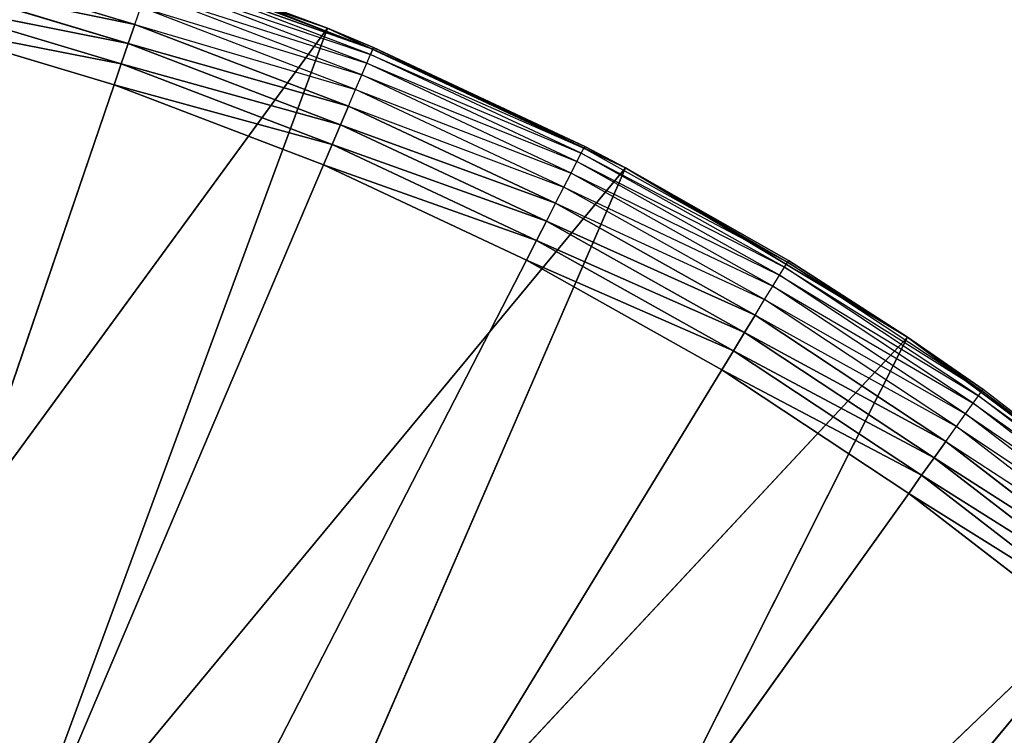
# Model space of a CAD drawing. Header units: centimetres. Extents: x 0.1 to 22.3, y 0.1 to 22.3.
# Tile 452 of 632: x 1.828 to 1.982, y 21.118 to 21.23. Entities that reach past the tile are written whole.
import ezdxf

# ---------------------------------------------------------------- set-up
doc = ezdxf.new("R2010")
doc.units = ezdxf.units.CM
doc.header["$LTSCALE"] = 2.54
doc.layers.get('0').update_dxf_attribs({"true_color": 0xff5454})

# ---------------------------------------------------------------- blocks, each defined once
blk = doc.blocks.new('Kosz na _mieci DELLA.STL')
at = {"color": 0}
for p, q in [((1.82722, 21.24588, 15.75), (1.87584, 21.22896, 15.75)), ((1.82722, 21.24588, 15.75), (1.87584, 21.22896, 15.75)), ((1.84569, 21.22956, 15.55268), (1.81141, 21.23987, 15.55268)), ((1.88291, 21.22569, 15.56653), (1.84882, 21.23873, 15.56653)), ((1.88291, 21.22569, 15.56653), (1.84882, 21.23873, 15.56653)), ((1.87584, 21.22896, 15.75), (1.84891, 21.23902, 15.57)), ((1.87584, 21.22896, 15.75), (1.84891, 21.23902, 15.57)), ((1.87584, 21.22896, 15.57), (1.84891, 21.23902, 15.57)), ((1.84891, 21.23902, 15.57), (1.88291, 21.22569, 15.56653)), ((1.88256, 21.22486, 15.56316), (1.84853, 21.23788, 15.56316)), ((1.84853, 21.23788, 15.56316), (1.88291, 21.22569, 15.56653)), ((1.84853, 21.23788, 15.56316), (1.88291, 21.22569, 15.56653)), ((1.84467, 21.22657, 15.55121), (1.81061, 21.23681, 15.55121)), ((1.81061, 21.23681, 15.55121), (1.84569, 21.22956, 15.55268)), ((1.81061, 21.23681, 15.55121), (1.84569, 21.22956, 15.55268)), ((1.84467, 21.22657, 15.55121), (1.81061, 21.23681, 15.55121)), ((1.88198, 21.22351, 15.56), (1.84805, 21.23649, 15.56)), ((1.84805, 21.23649, 15.56), (1.88256, 21.22486, 15.56316)), ((1.8812, 21.22167, 15.55714), (1.8474, 21.23459, 15.55714)), ((1.8474, 21.23459, 15.55714), (1.88198, 21.22351, 15.56)), ((1.84358, 21.22338, 15.5503), (1.80976, 21.23355, 15.5503)), ((1.80976, 21.23355, 15.5503), (1.84467, 21.22657, 15.55121)), ((1.80976, 21.23355, 15.5503), (1.84467, 21.22657, 15.55121)), ((1.84358, 21.22338, 15.5503), (1.80976, 21.23355, 15.5503)), ((1.84569, 21.22956, 15.55268), (1.84661, 21.23226, 15.55468)), ((1.88023, 21.2194, 15.55468), (1.84661, 21.23226, 15.55468)), ((1.84661, 21.23226, 15.55468), (1.8812, 21.22167, 15.55714)), ((1.80888, 21.23019, 15.55), (1.84246, 21.22009, 15.55)), ((1.80888, 21.23019, 15.55), (1.84246, 21.22009, 15.55)), ((1.80888, 21.23019, 15.55), (1.84358, 21.22338, 15.5503)), ((1.80888, 21.23019, 15.55), (1.84358, 21.22338, 15.5503)), ((1.84467, 21.22657, 15.55121), (1.84569, 21.22956, 15.55268)), ((1.84467, 21.22657, 15.55121), (1.84569, 21.22956, 15.55268)), ((1.84569, 21.22956, 15.55268), (1.88023, 21.2194, 15.55468)), ((1.87912, 21.21677, 15.55268), (1.84569, 21.22956, 15.55268)), ((1.87584, 21.22896, 15.75), (1.78326, 21.10244, 15.75)), ((1.87584, 21.22896, 15.75), (1.78326, 21.10244, 15.75)), ((1.87584, 21.22896, 15.75), (1.8239, 21.08812, 15.75)), ((1.87584, 21.22896, 15.75), (1.8239, 21.08812, 15.75)), ((1.87584, 21.22896, 15.57), (1.88291, 21.22569, 15.56653)), ((1.88303, 21.22597, 15.57), (1.87584, 21.22896, 15.75)), ((1.87584, 21.22896, 15.75), (1.92246, 21.20714, 15.75)), ((1.87584, 21.22896, 15.75), (1.87584, 21.22896, 15.57)), ((1.87584, 21.22896, 15.75), (1.87584, 21.22896, 15.57)), ((1.88303, 21.22597, 15.57), (1.87584, 21.22896, 15.75)), ((1.88303, 21.22597, 15.57), (1.87584, 21.22896, 15.57)), ((1.87584, 21.22896, 15.75), (1.92246, 21.20714, 15.75)), ((1.84358, 21.22338, 15.5503), (1.84467, 21.22657, 15.55121)), ((1.84358, 21.22338, 15.5503), (1.84467, 21.22657, 15.55121)), ((1.87788, 21.21386, 15.55121), (1.84467, 21.22657, 15.55121)), ((1.84467, 21.22657, 15.55121), (1.87912, 21.21677, 15.55268)), ((1.84467, 21.22657, 15.55121), (1.87912, 21.21677, 15.55268)), ((1.87788, 21.21386, 15.55121), (1.84467, 21.22657, 15.55121)), ((1.88198, 21.22351, 15.56), (1.88256, 21.22486, 15.56316)), ((1.88256, 21.22486, 15.56316), (1.88291, 21.22569, 15.56653)), ((1.91554, 21.2094, 15.56316), (1.88256, 21.22486, 15.56316)), ((1.88256, 21.22486, 15.56316), (1.91596, 21.2102, 15.56653)), ((1.88303, 21.22597, 15.57), (1.88291, 21.22569, 15.56653)), ((1.9161, 21.21047, 15.57), (1.88291, 21.22569, 15.56653)), ((1.9161, 21.21047, 15.57), (1.88291, 21.22569, 15.56653)), ((1.91596, 21.2102, 15.56653), (1.88291, 21.22569, 15.56653)), ((1.9161, 21.21047, 15.57), (1.88303, 21.22597, 15.57)), ((1.88303, 21.22597, 15.57), (1.92246, 21.20714, 15.75)), ((1.88303, 21.22597, 15.57), (1.92246, 21.20714, 15.75)), ((1.9161, 21.21047, 15.57), (1.88303, 21.22597, 15.57)), ((1.84246, 21.22009, 15.55), (1.84358, 21.22338, 15.5503)), ((1.84246, 21.22009, 15.55), (1.84358, 21.22338, 15.5503)), ((1.87656, 21.21076, 15.5503), (1.84358, 21.22338, 15.5503)), ((1.84358, 21.22338, 15.5503), (1.87788, 21.21386, 15.55121)), ((1.84358, 21.22338, 15.5503), (1.87788, 21.21386, 15.55121)), ((1.87656, 21.21076, 15.5503), (1.84358, 21.22338, 15.5503)), ((1.8812, 21.22167, 15.55714), (1.88198, 21.22351, 15.56)), ((1.91487, 21.20809, 15.56), (1.88198, 21.22351, 15.56)), ((1.88198, 21.22351, 15.56), (1.91554, 21.2094, 15.56316)), ((1.88023, 21.2194, 15.55468), (1.8812, 21.22167, 15.55714)), ((1.91396, 21.20631, 15.55714), (1.8812, 21.22167, 15.55714)), ((1.8812, 21.22167, 15.55714), (1.91487, 21.20809, 15.56)), ((1.84246, 21.22009, 15.55), (1.68747, 20.7658, 15.55)), ((1.84246, 21.22009, 15.55), (1.68747, 20.7658, 15.55)), ((1.84246, 21.22009, 15.55), (1.8752, 21.20757, 15.55)), ((1.84246, 21.22009, 15.55), (1.8752, 21.20757, 15.55)), ((1.84246, 21.22009, 15.55), (1.87656, 21.21076, 15.5503)), ((1.84246, 21.22009, 15.55), (1.87656, 21.21076, 15.5503)), ((1.87912, 21.21677, 15.55268), (1.88023, 21.2194, 15.55468)), ((1.91283, 21.20412, 15.55468), (1.88023, 21.2194, 15.55468)), ((1.88023, 21.2194, 15.55468), (1.91396, 21.20631, 15.55714)), ((1.87788, 21.21386, 15.55121), (1.87912, 21.21677, 15.55268)), ((1.87788, 21.21386, 15.55121), (1.87912, 21.21677, 15.55268)), ((1.87912, 21.21677, 15.55268), (1.91283, 21.20412, 15.55468)), ((1.91152, 21.20158, 15.55268), (1.87912, 21.21677, 15.55268)), ((1.87656, 21.21076, 15.5503), (1.87788, 21.21386, 15.55121)), ((1.87656, 21.21076, 15.5503), (1.87788, 21.21386, 15.55121)), ((1.91008, 21.19877, 15.55121), (1.87788, 21.21386, 15.55121)), ((1.87788, 21.21386, 15.55121), (1.91152, 21.20158, 15.55268)), ((1.87788, 21.21386, 15.55121), (1.91152, 21.20158, 15.55268)), ((1.91008, 21.19877, 15.55121), (1.87788, 21.21386, 15.55121)), ((1.8752, 21.20757, 15.55), (1.87656, 21.21076, 15.5503)), ((1.8752, 21.20757, 15.55), (1.87656, 21.21076, 15.5503)), ((1.90854, 21.19577, 15.5503), (1.87656, 21.21076, 15.5503)), ((1.87656, 21.21076, 15.5503), (1.91008, 21.19877, 15.55121)), ((1.87656, 21.21076, 15.5503), (1.91008, 21.19877, 15.55121)), ((1.90854, 21.19577, 15.5503), (1.87656, 21.21076, 15.5503)), ((1.91487, 21.20809, 15.56), (1.91554, 21.2094, 15.56316)), ((1.91554, 21.2094, 15.56316), (1.91596, 21.2102, 15.56653)), ((1.94732, 21.19157, 15.56316), (1.91554, 21.2094, 15.56316)), ((1.91554, 21.2094, 15.56316), (1.94779, 21.19234, 15.56653)), ((1.9161, 21.21047, 15.57), (1.91596, 21.2102, 15.56653)), ((1.92246, 21.20714, 15.57), (1.91596, 21.2102, 15.56653)), ((1.94779, 21.19234, 15.56653), (1.91596, 21.2102, 15.56653)), ((1.92246, 21.20714, 15.57), (1.9161, 21.21047, 15.57)), ((1.9161, 21.21047, 15.57), (1.92246, 21.20714, 15.75)), ((1.9161, 21.21047, 15.57), (1.92246, 21.20714, 15.75)), ((1.91396, 21.20631, 15.55714), (1.91487, 21.20809, 15.56)), ((1.94655, 21.19031, 15.56), (1.91487, 21.20809, 15.56)), ((1.91487, 21.20809, 15.56), (1.94732, 21.19157, 15.56316)), ((1.68747, 20.7658, 15.55), (1.8752, 21.20757, 15.55)), ((1.68747, 20.7658, 15.55), (1.8752, 21.20757, 15.55)), ((1.92246, 21.20714, 15.75), (1.8239, 21.08812, 15.75)), ((1.92246, 21.20714, 15.75), (1.8239, 21.08812, 15.75)), ((1.92246, 21.20714, 15.75), (1.86247, 21.06891, 15.75)), ((1.92246, 21.20714, 15.75), (1.86247, 21.06891, 15.75)), ((1.8752, 21.20757, 15.55), (1.90695, 21.19268, 15.55)), ((1.8752, 21.20757, 15.55), (1.90695, 21.19268, 15.55)), ((1.8752, 21.20757, 15.55), (1.90854, 21.19577, 15.5503)), ((1.8752, 21.20757, 15.55), (1.90854, 21.19577, 15.5503)), ((1.91283, 21.20412, 15.55468), (1.91396, 21.20631, 15.55714)), ((1.94551, 21.1886, 15.55714), (1.91396, 21.20631, 15.55714)), ((1.91396, 21.20631, 15.55714), (1.94655, 21.19031, 15.56)), ((1.92246, 21.20714, 15.57), (1.94779, 21.19234, 15.56653)), ((1.92246, 21.20714, 15.57), (1.92246, 21.20714, 15.75)), ((1.92246, 21.20714, 15.75), (1.94794, 21.1926, 15.57)), ((1.94794, 21.1926, 15.57), (1.92246, 21.20714, 15.57)), ((1.92246, 21.20714, 15.75), (1.94794, 21.1926, 15.57)), ((1.92246, 21.20714, 15.75), (1.9666, 21.18064, 15.75)), ((1.92246, 21.20714, 15.57), (1.92246, 21.20714, 15.75)), ((1.92246, 21.20714, 15.75), (1.9666, 21.18064, 15.75)), ((1.91152, 21.20158, 15.55268), (1.91283, 21.20412, 15.55468)), ((1.94422, 21.1865, 15.55468), (1.91283, 21.20412, 15.55468)), ((1.91283, 21.20412, 15.55468), (1.94551, 21.1886, 15.55714)), ((1.91008, 21.19877, 15.55121), (1.91152, 21.20158, 15.55268)), ((1.91008, 21.19877, 15.55121), (1.91152, 21.20158, 15.55268)), ((1.91152, 21.20158, 15.55268), (1.94422, 21.1865, 15.55468)), ((1.94274, 21.18406, 15.55268), (1.91152, 21.20158, 15.55268)), ((1.90854, 21.19577, 15.5503), (1.91008, 21.19877, 15.55121)), ((1.90854, 21.19577, 15.5503), (1.91008, 21.19877, 15.55121)), ((1.94109, 21.18136, 15.55121), (1.91008, 21.19877, 15.55121)), ((1.91008, 21.19877, 15.55121), (1.94274, 21.18406, 15.55268)), ((1.91008, 21.19877, 15.55121), (1.94274, 21.18406, 15.55268)), ((1.94109, 21.18136, 15.55121), (1.91008, 21.19877, 15.55121)), ((1.90695, 21.19268, 15.55), (1.90854, 21.19577, 15.5503)), ((1.90695, 21.19268, 15.55), (1.90854, 21.19577, 15.5503)), ((1.93934, 21.17849, 15.5503), (1.90854, 21.19577, 15.5503)), ((1.90854, 21.19577, 15.5503), (1.94109, 21.18136, 15.55121)), ((1.90854, 21.19577, 15.5503), (1.94109, 21.18136, 15.55121)), ((1.93934, 21.17849, 15.5503), (1.90854, 21.19577, 15.5503)), ((1.90695, 21.19268, 15.55), (1.68747, 20.7658, 15.55)), ((1.90695, 21.19268, 15.55), (1.68747, 20.7658, 15.55)), ((1.90695, 21.19268, 15.55), (1.93753, 21.17552, 15.55)), ((1.90695, 21.19268, 15.55), (1.93753, 21.17552, 15.55)), ((1.90695, 21.19268, 15.55), (1.93934, 21.17849, 15.5503)), ((1.90695, 21.19268, 15.55), (1.93934, 21.17849, 15.5503)), ((1.94732, 21.19157, 15.56316), (1.94779, 21.19234, 15.56653)), ((1.94794, 21.1926, 15.57), (1.94779, 21.19234, 15.56653)), ((1.97823, 21.1722, 15.56653), (1.94779, 21.19234, 15.56653)), ((1.94779, 21.19234, 15.56653), (1.9666, 21.18064, 15.57)), ((1.9666, 21.18064, 15.75), (1.94794, 21.1926, 15.57)), ((1.9666, 21.18064, 15.75), (1.94794, 21.1926, 15.57)), ((1.9666, 21.18064, 15.57), (1.94794, 21.1926, 15.57)), ((1.94655, 21.19031, 15.56), (1.94732, 21.19157, 15.56316)), ((1.9777, 21.17146, 15.56316), (1.94732, 21.19157, 15.56316)), ((1.94732, 21.19157, 15.56316), (1.97823, 21.1722, 15.56653)), ((1.94551, 21.1886, 15.55714), (1.94655, 21.19031, 15.56)), ((1.97684, 21.17027, 15.56), (1.94655, 21.19031, 15.56)), ((1.94655, 21.19031, 15.56), (1.9777, 21.17146, 15.56316)), ((1.94422, 21.1865, 15.55468), (1.94551, 21.1886, 15.55714)), ((1.97568, 21.16864, 15.55714), (1.94551, 21.1886, 15.55714)), ((1.94551, 21.1886, 15.55714), (1.97684, 21.17027, 15.56)), ((1.94274, 21.18406, 15.55268), (1.94422, 21.1865, 15.55468)), ((1.97425, 21.16664, 15.55468), (1.94422, 21.1865, 15.55468)), ((1.94422, 21.1865, 15.55468), (1.97568, 21.16864, 15.55714)), ((1.94109, 21.18136, 15.55121), (1.94274, 21.18406, 15.55268)), ((1.94109, 21.18136, 15.55121), (1.94274, 21.18406, 15.55268)), ((1.94274, 21.18406, 15.55268), (1.97425, 21.16664, 15.55468)), ((1.97259, 21.16431, 15.55268), (1.94274, 21.18406, 15.55268)), ((1.9666, 21.18064, 15.75), (1.86247, 21.06891, 15.75)), ((1.9666, 21.18064, 15.75), (1.86247, 21.06891, 15.75)), ((1.8984, 21.04511, 15.75), (1.9666, 21.18064, 15.75)), ((1.8984, 21.04511, 15.75), (1.9666, 21.18064, 15.75)), ((1.93934, 21.17849, 15.5503), (1.94109, 21.18136, 15.55121)), ((1.93934, 21.17849, 15.5503), (1.94109, 21.18136, 15.55121)), ((1.97075, 21.16174, 15.55121), (1.94109, 21.18136, 15.55121)), ((1.94109, 21.18136, 15.55121), (1.97259, 21.16431, 15.55268)), ((1.94109, 21.18136, 15.55121), (1.97259, 21.16431, 15.55268)), ((1.97075, 21.16174, 15.55121), (1.94109, 21.18136, 15.55121)), ((1.9666, 21.18064, 15.57), (1.97823, 21.1722, 15.56653)), ((2.00777, 21.14974, 15.57), (1.9666, 21.18064, 15.75)), ((1.9666, 21.18064, 15.75), (2.00777, 21.14974, 15.75)), ((2.00777, 21.14974, 15.57), (1.9666, 21.18064, 15.75)), ((1.9784, 21.17245, 15.57), (1.9666, 21.18064, 15.75)), ((1.9666, 21.18064, 15.75), (1.9666, 21.18064, 15.57)), ((1.9666, 21.18064, 15.75), (1.9666, 21.18064, 15.57)), ((1.9784, 21.17245, 15.57), (1.9666, 21.18064, 15.75)), ((1.9784, 21.17245, 15.57), (1.9666, 21.18064, 15.57)), ((1.9666, 21.18064, 15.75), (2.00777, 21.14974, 15.75)), ((1.93753, 21.17552, 15.55), (1.93934, 21.17849, 15.5503)), ((1.93753, 21.17552, 15.55), (1.93934, 21.17849, 15.5503)), ((1.96879, 21.159, 15.5503), (1.93934, 21.17849, 15.5503)), ((1.93934, 21.17849, 15.5503), (1.97075, 21.16174, 15.55121)), ((1.93934, 21.17849, 15.5503), (1.97075, 21.16174, 15.55121)), ((1.96879, 21.159, 15.5503), (1.93934, 21.17849, 15.5503)), ((1.93753, 21.17552, 15.55), (1.68747, 20.7658, 15.55)), ((1.93753, 21.17552, 15.55), (1.68747, 20.7658, 15.55)), ((1.93753, 21.17552, 15.55), (1.96677, 21.15618, 15.55)), ((1.93753, 21.17552, 15.55), (1.96677, 21.15618, 15.55)), ((1.93753, 21.17552, 15.55), (1.96879, 21.159, 15.5503)), ((1.93753, 21.17552, 15.55), (1.96879, 21.159, 15.5503)), ((1.9784, 21.17245, 15.57), (1.97823, 21.1722, 15.56653)), ((2.00777, 21.14974, 15.57), (1.9784, 21.17245, 15.57)), ((1.97684, 21.17027, 15.56), (1.9777, 21.17146, 15.56316)), ((1.9777, 21.17146, 15.56316), (1.97823, 21.1722, 15.56653)), ((2.00654, 21.1492, 15.56316), (1.9777, 21.17146, 15.56316)), ((1.9777, 21.17146, 15.56316), (2.00712, 21.14989, 15.56653)), ((2.00777, 21.14974, 15.57), (1.97823, 21.1722, 15.56653)), ((2.00712, 21.14989, 15.56653), (1.97823, 21.1722, 15.56653)), ((1.97568, 21.16864, 15.55714), (1.97684, 21.17027, 15.56)), ((2.0056, 21.14807, 15.56), (1.97684, 21.17027, 15.56)), ((1.97684, 21.17027, 15.56), (2.00654, 21.1492, 15.56316)), ((1.97425, 21.16664, 15.55468), (1.97568, 21.16864, 15.55714)), ((2.00432, 21.14653, 15.55714), (1.97568, 21.16864, 15.55714)), ((1.97568, 21.16864, 15.55714), (2.0056, 21.14807, 15.56)), ((1.97259, 21.16431, 15.55268), (1.97425, 21.16664, 15.55468)), ((2.00274, 21.14463, 15.55468), (1.97425, 21.16664, 15.55468)), ((1.97425, 21.16664, 15.55468), (2.00432, 21.14653, 15.55714)), ((1.97075, 21.16174, 15.55121), (1.97259, 21.16431, 15.55268)), ((1.97075, 21.16174, 15.55121), (1.97259, 21.16431, 15.55268)), ((1.97259, 21.16431, 15.55268), (2.00274, 21.14463, 15.55468)), ((2.00091, 21.14244, 15.55268), (1.97259, 21.16431, 15.55268)), ((1.96879, 21.159, 15.5503), (1.97075, 21.16174, 15.55121)), ((1.96879, 21.159, 15.5503), (1.97075, 21.16174, 15.55121)), ((1.99889, 21.14001, 15.55121), (1.97075, 21.16174, 15.55121)), ((1.97075, 21.16174, 15.55121), (2.00091, 21.14244, 15.55268)), ((1.97075, 21.16174, 15.55121), (2.00091, 21.14244, 15.55268)), ((1.99889, 21.14001, 15.55121), (1.97075, 21.16174, 15.55121)), ((1.96677, 21.15618, 15.55), (1.96879, 21.159, 15.5503)), ((1.96677, 21.15618, 15.55), (1.96879, 21.159, 15.5503)), ((1.99674, 21.13742, 15.5503), (1.96879, 21.159, 15.5503)), ((1.96879, 21.159, 15.5503), (1.99889, 21.14001, 15.55121)), ((1.96879, 21.159, 15.5503), (1.99889, 21.14001, 15.55121)), ((1.99674, 21.13742, 15.5503), (1.96879, 21.159, 15.5503)), ((1.68747, 20.7658, 15.55), (1.96677, 21.15618, 15.55)), ((1.68747, 20.7658, 15.55), (1.96677, 21.15618, 15.55)), ((1.96677, 21.15618, 15.55), (1.99452, 21.13475, 15.55)), ((1.96677, 21.15618, 15.55), (1.99452, 21.13475, 15.55)), ((1.96677, 21.15618, 15.55), (1.99674, 21.13742, 15.5503)), ((1.96677, 21.15618, 15.55), (1.99674, 21.13742, 15.5503)), ((2.00777, 21.14974, 15.75), (1.8984, 21.04511, 15.75)), ((2.00777, 21.14974, 15.75), (1.8984, 21.04511, 15.75)), ((1.99452, 21.13475, 15.55), (1.68747, 20.7658, 15.55)), ((1.99452, 21.13475, 15.55), (1.68747, 20.7658, 15.55))]:
    blk.add_line(p, q, dxfattribs=at)
mesh = blk.add_polyface(dxfattribs=at)
corners = [(2.63747, 3.6158, 47.35), (0.33747, 22.1158, 47.35), (0.33747, 0.3158, 47.35)]
mesh.append_faces([[corners[k] for k in face] for face in [(0, 1, 2)]], dxfattribs={"color": 0})
mesh = blk.add_polyface(dxfattribs=at)
corners = [(2.63747, 18.8158, 47.35), (0.33747, 22.1158, 47.35), (2.63747, 3.6158, 47.35)]
mesh.append_faces([[corners[k] for k in face] for face in [(0, 1, 2)]], dxfattribs={"color": 0})
mesh = blk.add_polyface(dxfattribs=at)
corners = [(2.65267, 18.98945, 47.35), (0.33747, 22.1158, 47.35), (2.63747, 18.8158, 47.35)]
mesh.append_faces([[corners[k] for k in face] for face in [(0, 1, 2)]], dxfattribs={"color": 0})
mesh = blk.add_polyface(dxfattribs=at)
corners = [(2.69778, 19.15782, 47.35), (0.33747, 22.1158, 47.35), (2.65267, 18.98945, 47.35)]
mesh.append_faces([[corners[k] for k in face] for face in [(0, 1, 2)]], dxfattribs={"color": 0})
mesh = blk.add_polyface(dxfattribs=at)
corners = [(2.77145, 19.3158, 47.35), (0.33747, 22.1158, 47.35), (2.69778, 19.15782, 47.35)]
mesh.append_faces([[corners[k] for k in face] for face in [(0, 1, 2)]], dxfattribs={"color": 0})
mesh = blk.add_polyface(dxfattribs=at)
corners = [(2.87143, 19.45859, 47.35), (0.33747, 22.1158, 47.35), (2.77145, 19.3158, 47.35)]
mesh.append_faces([[corners[k] for k in face] for face in [(0, 1, 2)]], dxfattribs={"color": 0})
mesh = blk.add_polyface(dxfattribs=at)
corners = [(3.46383, 19.80061, 47.35), (0.33747, 22.1158, 47.35), (3.29545, 19.75549, 47.35)]
mesh.append_faces([[corners[k] for k in face] for face in [(0, 1, 2)]], dxfattribs={"color": 0})
mesh = blk.add_polyface(dxfattribs=at)
corners = [(3.63747, 19.8158, 47.35), (0.33747, 22.1158, 47.35), (3.46383, 19.80061, 47.35)]
mesh.append_faces([[corners[k] for k in face] for face in [(0, 1, 2)]], dxfattribs={"color": 0})
mesh = blk.add_polyface(dxfattribs=at)
corners = [(22.13747, 22.1158, 47.35), (0.33747, 22.1158, 47.35), (3.63747, 19.8158, 47.35)]
mesh.append_faces([[corners[k] for k in face] for face in [(0, 1, 2)]], dxfattribs={"color": 0})
mesh = blk.add_polyface(dxfattribs=at)
corners = [(2.99469, 19.58185, 47.35), (0.33747, 22.1158, 47.35), (2.87143, 19.45859, 47.35)]
mesh.append_faces([[corners[k] for k in face] for face in [(0, 1, 2)]], dxfattribs={"color": 0})
mesh = blk.add_polyface(dxfattribs=at)
corners = [(3.13747, 19.68183, 47.35), (0.33747, 22.1158, 47.35), (2.99469, 19.58185, 47.35)]
mesh.append_faces([[corners[k] for k in face] for face in [(0, 1, 2)]], dxfattribs={"color": 0})
mesh = blk.add_polyface(dxfattribs=at)
corners = [(3.29545, 19.75549, 47.35), (0.33747, 22.1158, 47.35), (3.13747, 19.68183, 47.35)]
mesh.append_faces([[corners[k] for k in face] for face in [(0, 1, 2)]], dxfattribs={"color": 0})
mesh = blk.add_polyface(dxfattribs=at)
corners = [(2.63747, 18.8158, 47.25), (0.33747, 0.3158, 47.25), (0.33747, 22.1158, 47.25)]
mesh.append_faces([[corners[k] for k in face] for face in [(0, 1, 2)]], dxfattribs={"color": 0})
mesh = blk.add_polyface(dxfattribs=at)
corners = [(3.29545, 19.75549, 47.25), (3.13747, 19.68183, 47.25), (0.33747, 22.1158, 47.25)]
mesh.append_faces([[corners[k] for k in face] for face in [(0, 1, 2)]], dxfattribs={"color": 0})
mesh = blk.add_polyface(dxfattribs=at)
corners = [(3.46383, 19.80061, 47.25), (3.29545, 19.75549, 47.25), (0.33747, 22.1158, 47.25)]
mesh.append_faces([[corners[k] for k in face] for face in [(0, 1, 2)]], dxfattribs={"color": 0})
mesh = blk.add_polyface(dxfattribs=at)
corners = [(3.13747, 19.68183, 47.25), (2.99469, 19.58185, 47.25), (0.33747, 22.1158, 47.25)]
mesh.append_faces([[corners[k] for k in face] for face in [(0, 1, 2)]], dxfattribs={"color": 0})
mesh = blk.add_polyface(dxfattribs=at)
corners = [(2.99469, 19.58185, 47.25), (2.87143, 19.45859, 47.25), (0.33747, 22.1158, 47.25)]
mesh.append_faces([[corners[k] for k in face] for face in [(0, 1, 2)]], dxfattribs={"color": 0})
mesh = blk.add_polyface(dxfattribs=at)
corners = [(2.87143, 19.45859, 47.25), (2.77145, 19.3158, 47.25), (0.33747, 22.1158, 47.25)]
mesh.append_faces([[corners[k] for k in face] for face in [(0, 1, 2)]], dxfattribs={"color": 0})
mesh = blk.add_polyface(dxfattribs=at)
corners = [(2.77145, 19.3158, 47.25), (2.69778, 19.15782, 47.25), (0.33747, 22.1158, 47.25)]
mesh.append_faces([[corners[k] for k in face] for face in [(0, 1, 2)]], dxfattribs={"color": 0})
mesh = blk.add_polyface(dxfattribs=at)
corners = [(2.69778, 19.15782, 47.25), (2.65267, 18.98945, 47.25), (0.33747, 22.1158, 47.25)]
mesh.append_faces([[corners[k] for k in face] for face in [(0, 1, 2)]], dxfattribs={"color": 0})
mesh = blk.add_polyface(dxfattribs=at)
corners = [(2.65267, 18.98945, 47.25), (2.63747, 18.8158, 47.25), (0.33747, 22.1158, 47.25)]
mesh.append_faces([[corners[k] for k in face] for face in [(0, 1, 2)]], dxfattribs={"color": 0})
mesh = blk.add_polyface(dxfattribs=at)
corners = [(22.13747, 22.1158, 47.25), (18.83747, 19.8158, 47.25), (0.33747, 22.1158, 47.25)]
mesh.append_faces([[corners[k] for k in face] for face in [(0, 1, 2)]], dxfattribs={"color": 0})
mesh = blk.add_polyface(dxfattribs=at)
corners = [(18.83747, 19.8158, 47.25), (3.63747, 19.8158, 47.25), (0.33747, 22.1158, 47.25)]
mesh.append_faces([[corners[k] for k in face] for face in [(0, 1, 2)]], dxfattribs={"color": 0})
mesh = blk.add_polyface(dxfattribs=at)
corners = [(3.63747, 19.8158, 47.25), (3.46383, 19.80061, 47.25), (0.33747, 22.1158, 47.25)]
mesh.append_faces([[corners[k] for k in face] for face in [(0, 1, 2)]], dxfattribs={"color": 0})
mesh = blk.add_polyface(dxfattribs=at)
corners = [(21.83747, 0.6158, 15.75), (0.63747, 0.6158, 15.75), (21.83747, 21.8158, 15.75)]
mesh.append_faces([[corners[k] for k in face] for face in [(0, 1, 2)]], dxfattribs={"color": 0})
mesh = blk.add_polyface(dxfattribs=at)
corners = [(21.83747, 21.8158, 15.75), (0.63747, 0.6158, 15.75), (0.63747, 21.8158, 15.75)]
mesh.append_faces([[corners[k] for k in face] for face in [(0, 1, 2)]], dxfattribs={"color": 0})
mesh = blk.add_polyface(dxfattribs=at)
corners = [(21.83747, 0.6158, 15.95), (0.63747, 21.8158, 15.95), (0.63747, 0.6158, 15.95)]
mesh.append_faces([[corners[k] for k in face] for face in [(0, 1, 2)]], dxfattribs={"color": 0})
mesh = blk.add_polyface(dxfattribs=at)
corners = [(21.83747, 21.8158, 15.95), (0.63747, 21.8158, 15.95), (21.83747, 0.6158, 15.95)]
mesh.append_faces([[corners[k] for k in face] for face in [(0, 1, 2)]], dxfattribs={"color": 0})
mesh = blk.add_polyface(dxfattribs=at)
corners = [(1.87584, 21.22896, 15.75), (1.82722, 21.24588, 15.75), (1.78326, 21.10244, 15.75)]
mesh.append_faces([[corners[k] for k in face] for face in [(0, 1, 2)]], dxfattribs={"color": 0})
mesh = blk.add_polyface(dxfattribs=at)
corners = [(1.87584, 21.22896, 15.75), (1.84891, 21.23902, 15.57), (1.82722, 21.24588, 15.75)]
mesh.append_faces([[corners[k] for k in face] for face in [(0, 1, 2)]], dxfattribs={"color": 0})
mesh = blk.add_polyface(dxfattribs=at)
corners = [(1.84569, 21.22956, 15.55268), (1.81061, 21.23681, 15.55121), (1.81141, 21.23987, 15.55268)]
mesh.append_faces([[corners[k] for k in face] for face in [(0, 1, 2)]], dxfattribs={"color": 0})
mesh = blk.add_polyface(dxfattribs=at)
corners = [(1.88291, 21.22569, 15.56653), (1.84853, 21.23788, 15.56316), (1.84882, 21.23873, 15.56653)]
mesh.append_faces([[corners[k] for k in face] for face in [(0, 1, 2)]], dxfattribs={"color": 0})
mesh = blk.add_polyface(dxfattribs=at)
corners = [(1.84891, 21.23902, 15.57), (1.88291, 21.22569, 15.56653), (1.84882, 21.23873, 15.56653)]
mesh.append_faces([[corners[k] for k in face] for face in [(0, 1, 2)]], dxfattribs={"color": 0})
mesh = blk.add_polyface(dxfattribs=at)
corners = [(1.87584, 21.22896, 15.75), (1.87584, 21.22896, 15.57), (1.84891, 21.23902, 15.57)]
mesh.append_faces([[corners[k] for k in face] for face in [(0, 1, 2)]], dxfattribs={"color": 0})
mesh = blk.add_polyface(dxfattribs=at)
corners = [(1.88291, 21.22569, 15.56653), (1.88256, 21.22486, 15.56316), (1.84853, 21.23788, 15.56316)]
mesh.append_faces([[corners[k] for k in face] for face in [(0, 1, 2)]], dxfattribs={"color": 0})
mesh = blk.add_polyface(dxfattribs=at)
corners = [(1.84467, 21.22657, 15.55121), (1.80976, 21.23355, 15.5503), (1.81061, 21.23681, 15.55121)]
mesh.append_faces([[corners[k] for k in face] for face in [(0, 1, 2)]], dxfattribs={"color": 0})
mesh = blk.add_polyface(dxfattribs=at)
corners = [(1.84569, 21.22956, 15.55268), (1.84467, 21.22657, 15.55121), (1.81061, 21.23681, 15.55121)]
mesh.append_faces([[corners[k] for k in face] for face in [(0, 1, 2)]], dxfattribs={"color": 0})
mesh = blk.add_polyface(dxfattribs=at)
corners = [(1.84358, 21.22338, 15.5503), (1.80888, 21.23019, 15.55), (1.80976, 21.23355, 15.5503)]
mesh.append_faces([[corners[k] for k in face] for face in [(0, 1, 2)]], dxfattribs={"color": 0})
mesh = blk.add_polyface(dxfattribs=at)
corners = [(1.84467, 21.22657, 15.55121), (1.84358, 21.22338, 15.5503), (1.80976, 21.23355, 15.5503)]
mesh.append_faces([[corners[k] for k in face] for face in [(0, 1, 2)]], dxfattribs={"color": 0})
mesh = blk.add_polyface(dxfattribs=at)
corners = [(1.84246, 21.22009, 15.55), (1.68747, 20.7658, 15.55), (1.80888, 21.23019, 15.55)]
mesh.append_faces([[corners[k] for k in face] for face in [(0, 1, 2)]], dxfattribs={"color": 0})
mesh = blk.add_polyface(dxfattribs=at)
corners = [(1.84358, 21.22338, 15.5503), (1.84246, 21.22009, 15.55), (1.80888, 21.23019, 15.55)]
mesh.append_faces([[corners[k] for k in face] for face in [(0, 1, 2)]], dxfattribs={"color": 0})
mesh = blk.add_polyface(dxfattribs=at)
corners = [(1.87912, 21.21677, 15.55268), (1.84467, 21.22657, 15.55121), (1.84569, 21.22956, 15.55268)]
mesh.append_faces([[corners[k] for k in face] for face in [(0, 1, 2)]], dxfattribs={"color": 0})
mesh = blk.add_polyface(dxfattribs=at)
corners = [(1.87584, 21.22896, 15.75), (1.78326, 21.10244, 15.75), (1.8239, 21.08812, 15.75)]
mesh.append_faces([[corners[k] for k in face] for face in [(0, 1, 2)]], dxfattribs={"color": 0})
mesh = blk.add_polyface(dxfattribs=at)
corners = [(1.92246, 21.20714, 15.75), (1.87584, 21.22896, 15.75), (1.8239, 21.08812, 15.75)]
mesh.append_faces([[corners[k] for k in face] for face in [(0, 1, 2)]], dxfattribs={"color": 0})
mesh = blk.add_polyface(dxfattribs=at)
corners = [(1.92246, 21.20714, 15.75), (1.88303, 21.22597, 15.57), (1.87584, 21.22896, 15.75)]
mesh.append_faces([[corners[k] for k in face] for face in [(0, 1, 2)]], dxfattribs={"color": 0})
mesh = blk.add_polyface(dxfattribs=at)
corners = [(1.87584, 21.22896, 15.75), (1.88303, 21.22597, 15.57), (1.87584, 21.22896, 15.57)]
mesh.append_faces([[corners[k] for k in face] for face in [(0, 1, 2)]], dxfattribs={"color": 0})
mesh = blk.add_polyface(dxfattribs=at)
corners = [(1.87788, 21.21386, 15.55121), (1.84358, 21.22338, 15.5503), (1.84467, 21.22657, 15.55121)]
mesh.append_faces([[corners[k] for k in face] for face in [(0, 1, 2)]], dxfattribs={"color": 0})
mesh = blk.add_polyface(dxfattribs=at)
corners = [(1.87912, 21.21677, 15.55268), (1.87788, 21.21386, 15.55121), (1.84467, 21.22657, 15.55121)]
mesh.append_faces([[corners[k] for k in face] for face in [(0, 1, 2)]], dxfattribs={"color": 0})
mesh = blk.add_polyface(dxfattribs=at)
corners = [(1.9161, 21.21047, 15.57), (1.88291, 21.22569, 15.56653), (1.88303, 21.22597, 15.57)]
mesh.append_faces([[corners[k] for k in face] for face in [(0, 1, 2)]], dxfattribs={"color": 0})
mesh = blk.add_polyface(dxfattribs=at)
corners = [(1.9161, 21.21047, 15.57), (1.91596, 21.2102, 15.56653), (1.88291, 21.22569, 15.56653)]
mesh.append_faces([[corners[k] for k in face] for face in [(0, 1, 2)]], dxfattribs={"color": 0})
mesh = blk.add_polyface(dxfattribs=at)
corners = [(1.92246, 21.20714, 15.75), (1.9161, 21.21047, 15.57), (1.88303, 21.22597, 15.57)]
mesh.append_faces([[corners[k] for k in face] for face in [(0, 1, 2)]], dxfattribs={"color": 0})
mesh = blk.add_polyface(dxfattribs=at)
corners = [(1.87656, 21.21076, 15.5503), (1.84246, 21.22009, 15.55), (1.84358, 21.22338, 15.5503)]
mesh.append_faces([[corners[k] for k in face] for face in [(0, 1, 2)]], dxfattribs={"color": 0})
mesh = blk.add_polyface(dxfattribs=at)
corners = [(1.87788, 21.21386, 15.55121), (1.87656, 21.21076, 15.5503), (1.84358, 21.22338, 15.5503)]
mesh.append_faces([[corners[k] for k in face] for face in [(0, 1, 2)]], dxfattribs={"color": 0})
mesh = blk.add_polyface(dxfattribs=at)
corners = [(1.8752, 21.20757, 15.55), (1.68747, 20.7658, 15.55), (1.84246, 21.22009, 15.55)]
mesh.append_faces([[corners[k] for k in face] for face in [(0, 1, 2)]], dxfattribs={"color": 0})
mesh = blk.add_polyface(dxfattribs=at)
corners = [(1.87656, 21.21076, 15.5503), (1.8752, 21.20757, 15.55), (1.84246, 21.22009, 15.55)]
mesh.append_faces([[corners[k] for k in face] for face in [(0, 1, 2)]], dxfattribs={"color": 0})
mesh = blk.add_polyface(dxfattribs=at)
corners = [(1.91152, 21.20158, 15.55268), (1.87788, 21.21386, 15.55121), (1.87912, 21.21677, 15.55268)]
mesh.append_faces([[corners[k] for k in face] for face in [(0, 1, 2)]], dxfattribs={"color": 0})
mesh = blk.add_polyface(dxfattribs=at)
corners = [(1.91008, 21.19877, 15.55121), (1.87656, 21.21076, 15.5503), (1.87788, 21.21386, 15.55121)]
mesh.append_faces([[corners[k] for k in face] for face in [(0, 1, 2)]], dxfattribs={"color": 0})
mesh = blk.add_polyface(dxfattribs=at)
corners = [(1.91152, 21.20158, 15.55268), (1.91008, 21.19877, 15.55121), (1.87788, 21.21386, 15.55121)]
mesh.append_faces([[corners[k] for k in face] for face in [(0, 1, 2)]], dxfattribs={"color": 0})
mesh = blk.add_polyface(dxfattribs=at)
corners = [(1.90854, 21.19577, 15.5503), (1.8752, 21.20757, 15.55), (1.87656, 21.21076, 15.5503)]
mesh.append_faces([[corners[k] for k in face] for face in [(0, 1, 2)]], dxfattribs={"color": 0})
mesh = blk.add_polyface(dxfattribs=at)
corners = [(1.91008, 21.19877, 15.55121), (1.90854, 21.19577, 15.5503), (1.87656, 21.21076, 15.5503)]
mesh.append_faces([[corners[k] for k in face] for face in [(0, 1, 2)]], dxfattribs={"color": 0})
mesh = blk.add_polyface(dxfattribs=at)
corners = [(1.92246, 21.20714, 15.75), (1.92246, 21.20714, 15.57), (1.9161, 21.21047, 15.57)]
mesh.append_faces([[corners[k] for k in face] for face in [(0, 1, 2)]], dxfattribs={"color": 0})
mesh = blk.add_polyface(dxfattribs=at)
corners = [(1.90695, 21.19268, 15.55), (1.68747, 20.7658, 15.55), (1.8752, 21.20757, 15.55)]
mesh.append_faces([[corners[k] for k in face] for face in [(0, 1, 2)]], dxfattribs={"color": 0})
mesh = blk.add_polyface(dxfattribs=at)
corners = [(1.92246, 21.20714, 15.75), (1.8239, 21.08812, 15.75), (1.86247, 21.06891, 15.75)]
mesh.append_faces([[corners[k] for k in face] for face in [(0, 1, 2)]], dxfattribs={"color": 0})
mesh = blk.add_polyface(dxfattribs=at)
corners = [(1.9666, 21.18064, 15.75), (1.92246, 21.20714, 15.75), (1.86247, 21.06891, 15.75)]
mesh.append_faces([[corners[k] for k in face] for face in [(0, 1, 2)]], dxfattribs={"color": 0})
mesh = blk.add_polyface(dxfattribs=at)
corners = [(1.90854, 21.19577, 15.5503), (1.90695, 21.19268, 15.55), (1.8752, 21.20757, 15.55)]
mesh.append_faces([[corners[k] for k in face] for face in [(0, 1, 2)]], dxfattribs={"color": 0})
mesh = blk.add_polyface(dxfattribs=at)
corners = [(1.92246, 21.20714, 15.75), (1.94794, 21.1926, 15.57), (1.92246, 21.20714, 15.57)]
mesh.append_faces([[corners[k] for k in face] for face in [(0, 1, 2)]], dxfattribs={"color": 0})
mesh = blk.add_polyface(dxfattribs=at)
corners = [(1.9666, 21.18064, 15.75), (1.94794, 21.1926, 15.57), (1.92246, 21.20714, 15.75)]
mesh.append_faces([[corners[k] for k in face] for face in [(0, 1, 2)]], dxfattribs={"color": 0})
mesh = blk.add_polyface(dxfattribs=at)
corners = [(1.94274, 21.18406, 15.55268), (1.91008, 21.19877, 15.55121), (1.91152, 21.20158, 15.55268)]
mesh.append_faces([[corners[k] for k in face] for face in [(0, 1, 2)]], dxfattribs={"color": 0})
mesh = blk.add_polyface(dxfattribs=at)
corners = [(1.94109, 21.18136, 15.55121), (1.90854, 21.19577, 15.5503), (1.91008, 21.19877, 15.55121)]
mesh.append_faces([[corners[k] for k in face] for face in [(0, 1, 2)]], dxfattribs={"color": 0})
mesh = blk.add_polyface(dxfattribs=at)
corners = [(1.94274, 21.18406, 15.55268), (1.94109, 21.18136, 15.55121), (1.91008, 21.19877, 15.55121)]
mesh.append_faces([[corners[k] for k in face] for face in [(0, 1, 2)]], dxfattribs={"color": 0})
mesh = blk.add_polyface(dxfattribs=at)
corners = [(1.93934, 21.17849, 15.5503), (1.90695, 21.19268, 15.55), (1.90854, 21.19577, 15.5503)]
mesh.append_faces([[corners[k] for k in face] for face in [(0, 1, 2)]], dxfattribs={"color": 0})
mesh = blk.add_polyface(dxfattribs=at)
corners = [(1.94109, 21.18136, 15.55121), (1.93934, 21.17849, 15.5503), (1.90854, 21.19577, 15.5503)]
mesh.append_faces([[corners[k] for k in face] for face in [(0, 1, 2)]], dxfattribs={"color": 0})
mesh = blk.add_polyface(dxfattribs=at)
corners = [(1.93753, 21.17552, 15.55), (1.68747, 20.7658, 15.55), (1.90695, 21.19268, 15.55)]
mesh.append_faces([[corners[k] for k in face] for face in [(0, 1, 2)]], dxfattribs={"color": 0})
mesh = blk.add_polyface(dxfattribs=at)
corners = [(1.93934, 21.17849, 15.5503), (1.93753, 21.17552, 15.55), (1.90695, 21.19268, 15.55)]
mesh.append_faces([[corners[k] for k in face] for face in [(0, 1, 2)]], dxfattribs={"color": 0})
mesh = blk.add_polyface(dxfattribs=at)
corners = [(1.9666, 21.18064, 15.75), (1.9666, 21.18064, 15.57), (1.94794, 21.1926, 15.57)]
mesh.append_faces([[corners[k] for k in face] for face in [(0, 1, 2)]], dxfattribs={"color": 0})
mesh = blk.add_polyface(dxfattribs=at)
corners = [(1.97259, 21.16431, 15.55268), (1.94109, 21.18136, 15.55121), (1.94274, 21.18406, 15.55268)]
mesh.append_faces([[corners[k] for k in face] for face in [(0, 1, 2)]], dxfattribs={"color": 0})
mesh = blk.add_polyface(dxfattribs=at)
corners = [(1.9666, 21.18064, 15.75), (1.86247, 21.06891, 15.75), (1.8984, 21.04511, 15.75)]
mesh.append_faces([[corners[k] for k in face] for face in [(0, 1, 2)]], dxfattribs={"color": 0})
mesh = blk.add_polyface(dxfattribs=at)
corners = [(2.00777, 21.14974, 15.75), (1.9666, 21.18064, 15.75), (1.8984, 21.04511, 15.75)]
mesh.append_faces([[corners[k] for k in face] for face in [(0, 1, 2)]], dxfattribs={"color": 0})
mesh = blk.add_polyface(dxfattribs=at)
corners = [(1.97075, 21.16174, 15.55121), (1.93934, 21.17849, 15.5503), (1.94109, 21.18136, 15.55121)]
mesh.append_faces([[corners[k] for k in face] for face in [(0, 1, 2)]], dxfattribs={"color": 0})
mesh = blk.add_polyface(dxfattribs=at)
corners = [(1.97259, 21.16431, 15.55268), (1.97075, 21.16174, 15.55121), (1.94109, 21.18136, 15.55121)]
mesh.append_faces([[corners[k] for k in face] for face in [(0, 1, 2)]], dxfattribs={"color": 0})
mesh = blk.add_polyface(dxfattribs=at)
corners = [(2.00777, 21.14974, 15.75), (2.00777, 21.14974, 15.57), (1.9666, 21.18064, 15.75)]
mesh.append_faces([[corners[k] for k in face] for face in [(0, 1, 2)]], dxfattribs={"color": 0})
mesh = blk.add_polyface(dxfattribs=at)
corners = [(1.9666, 21.18064, 15.75), (2.00777, 21.14974, 15.57), (1.9784, 21.17245, 15.57)]
mesh.append_faces([[corners[k] for k in face] for face in [(0, 1, 2)]], dxfattribs={"color": 0})
mesh = blk.add_polyface(dxfattribs=at)
corners = [(1.9666, 21.18064, 15.75), (1.9784, 21.17245, 15.57), (1.9666, 21.18064, 15.57)]
mesh.append_faces([[corners[k] for k in face] for face in [(0, 1, 2)]], dxfattribs={"color": 0})
mesh = blk.add_polyface(dxfattribs=at)
corners = [(1.96879, 21.159, 15.5503), (1.93753, 21.17552, 15.55), (1.93934, 21.17849, 15.5503)]
mesh.append_faces([[corners[k] for k in face] for face in [(0, 1, 2)]], dxfattribs={"color": 0})
mesh = blk.add_polyface(dxfattribs=at)
corners = [(1.97075, 21.16174, 15.55121), (1.96879, 21.159, 15.5503), (1.93934, 21.17849, 15.5503)]
mesh.append_faces([[corners[k] for k in face] for face in [(0, 1, 2)]], dxfattribs={"color": 0})
mesh = blk.add_polyface(dxfattribs=at)
corners = [(1.96677, 21.15618, 15.55), (1.68747, 20.7658, 15.55), (1.93753, 21.17552, 15.55)]
mesh.append_faces([[corners[k] for k in face] for face in [(0, 1, 2)]], dxfattribs={"color": 0})
mesh = blk.add_polyface(dxfattribs=at)
corners = [(1.96879, 21.159, 15.5503), (1.96677, 21.15618, 15.55), (1.93753, 21.17552, 15.55)]
mesh.append_faces([[corners[k] for k in face] for face in [(0, 1, 2)]], dxfattribs={"color": 0})
mesh = blk.add_polyface(dxfattribs=at)
corners = [(2.00091, 21.14244, 15.55268), (1.97075, 21.16174, 15.55121), (1.97259, 21.16431, 15.55268)]
mesh.append_faces([[corners[k] for k in face] for face in [(0, 1, 2)]], dxfattribs={"color": 0})
mesh = blk.add_polyface(dxfattribs=at)
corners = [(1.99889, 21.14001, 15.55121), (1.96879, 21.159, 15.5503), (1.97075, 21.16174, 15.55121)]
mesh.append_faces([[corners[k] for k in face] for face in [(0, 1, 2)]], dxfattribs={"color": 0})
mesh = blk.add_polyface(dxfattribs=at)
corners = [(2.00091, 21.14244, 15.55268), (1.99889, 21.14001, 15.55121), (1.97075, 21.16174, 15.55121)]
mesh.append_faces([[corners[k] for k in face] for face in [(0, 1, 2)]], dxfattribs={"color": 0})
mesh = blk.add_polyface(dxfattribs=at)
corners = [(1.99674, 21.13742, 15.5503), (1.96677, 21.15618, 15.55), (1.96879, 21.159, 15.5503)]
mesh.append_faces([[corners[k] for k in face] for face in [(0, 1, 2)]], dxfattribs={"color": 0})
mesh = blk.add_polyface(dxfattribs=at)
corners = [(1.99889, 21.14001, 15.55121), (1.99674, 21.13742, 15.5503), (1.96879, 21.159, 15.5503)]
mesh.append_faces([[corners[k] for k in face] for face in [(0, 1, 2)]], dxfattribs={"color": 0})
mesh = blk.add_polyface(dxfattribs=at)
corners = [(1.99452, 21.13475, 15.55), (1.68747, 20.7658, 15.55), (1.96677, 21.15618, 15.55)]
mesh.append_faces([[corners[k] for k in face] for face in [(0, 1, 2)]], dxfattribs={"color": 0})
mesh = blk.add_polyface(dxfattribs=at)
corners = [(1.99674, 21.13742, 15.5503), (1.99452, 21.13475, 15.55), (1.96677, 21.15618, 15.55)]
mesh.append_faces([[corners[k] for k in face] for face in [(0, 1, 2)]], dxfattribs={"color": 0})
mesh = blk.add_polyface(dxfattribs=at)
corners = [(2.04555, 21.11477, 15.75), (2.00777, 21.14974, 15.75), (1.8984, 21.04511, 15.75)]
mesh.append_faces([[corners[k] for k in face] for face in [(0, 1, 2)]], dxfattribs={"color": 0})
mesh = blk.add_polyface(dxfattribs=at)
corners = [(2.02063, 21.11135, 15.55), (1.68747, 20.7658, 15.55), (1.99452, 21.13475, 15.55)]
mesh.append_faces([[corners[k] for k in face] for face in [(0, 1, 2)]], dxfattribs={"color": 0})

msp = doc.modelspace()

# ---------------------------------------------------------------- block references
at = {"color": 0}
msp.add_blockref('Kosz na _mieci DELLA.STL', (0, 0), dxfattribs=at)

doc.saveas('drawing.dxf')
